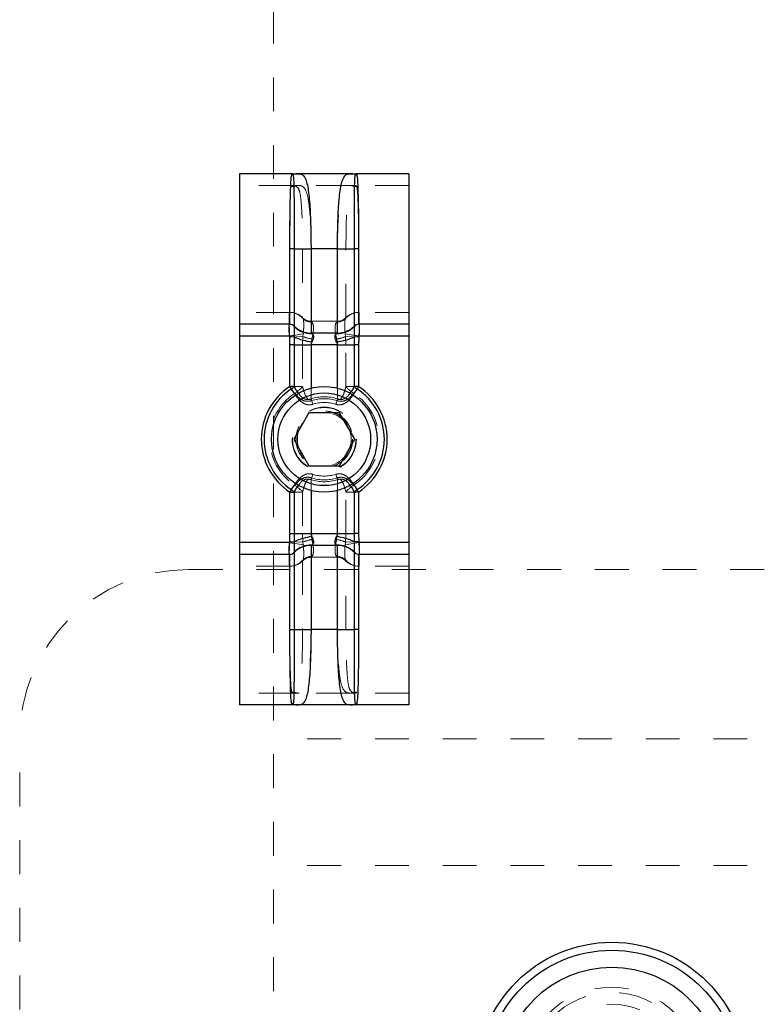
# Model space of a CAD drawing. Header units: inches. Extents: x 1907 to 2452, y -210 to -54.
# Tile 672 of 1056: x 2075.79 to 2077.98, y -79.76 to -76.85. Entities that reach past the tile are written whole.
import ezdxf

# ---------------------------------------------------------------- set-up
doc = ezdxf.new("R2010")
doc.units = ezdxf.units.IN
doc.header["$LTSCALE"] = 0.5
doc.header["$MEASUREMENT"] = 0
doc.linetypes.add('HIDDEN', pattern=[0.225, 0.15, -0.075])
for name, color, linetype in [('DSS-M-S', 53, 'Continuous'), ('DST-M-S', 53, 'Continuous'), ('SVD-M-S', 8, 'Continuous')]:
    doc.layers.add(name, color=color, linetype=linetype)

msp = doc.modelspace()

# ---------------------------------------------------------------- linework, layer by layer
at = {"layer": 'DSS-M-S', "linetype": 'HIDDEN', "lineweight": 18}
for p, q in [((2076.53853, -72.61913), (2076.53853, -80.97349)), ((2078.53853, -78.97349), (2076.53853, -78.97349)), ((2078.53853, -79.34849), (2076.53853, -79.34849)), ((2078.53853, -79.34849), (2076.53853, -79.34849))]:
    msp.add_line(p, q, dxfattribs=at)
for centre, radius in [((2076.68853, -78.08849), 0.0795), ((2077.53853, -79.97349), 0.2655)]:
    msp.add_circle(centre, radius, dxfattribs=at)
at = {"layer": 'DSS-M-S', "linetype": 'Continuous', "lineweight": 25}
msp.add_circle((2077.53853, -79.97349), 0.3985, dxfattribs=at)
at = {"layer": 'DST-M-S', "linetype": 'HIDDEN', "lineweight": 18}
for p, q in [((2076.28853, -78.47349), (2078.53853, -78.47349)), ((2075.78853, -80.97349), (2075.78853, -78.97349))]:
    msp.add_line(p, q, dxfattribs=at)
msp.add_arc((2076.28853, -78.97349), 0.5, 90, 180, dxfattribs=at)
at = {"layer": 'SVD-M-S', "linetype": 'Continuous', "lineweight": 25}
for p, q in [((2076.59478, -77.30349), (2076.43853, -77.30349)), ((2076.43853, -77.30349), (2076.43853, -77.74849)), ((2076.7647, -77.30349), (2076.61235, -77.30349)), ((2076.93853, -77.30349), (2076.78228, -77.30349)), ((2076.93853, -77.30349), (2076.93853, -77.74849)), ((2076.59943, -77.52599), (2076.58693, -77.52599)), ((2076.58693, -77.74849), (2076.58693, -77.52599)), ((2076.59943, -77.52599), (2076.59943, -77.75374)), ((2076.59943, -77.52599), (2076.64942, -77.52599)), ((2076.64942, -77.52599), (2076.64942, -77.77474)), ((2076.72763, -77.52599), (2076.64942, -77.52599)), ((2076.72763, -77.77474), (2076.72763, -77.52599)), ((2076.72763, -77.52599), (2076.77762, -77.52599)), ((2076.77762, -77.75374), (2076.77762, -77.52599)), ((2076.79012, -77.52599), (2076.77762, -77.52599)), ((2076.79012, -77.52599), (2076.79012, -77.74849)), ((2076.58693, -77.74849), (2076.43853, -77.74849)), ((2076.43853, -77.74849), (2076.43853, -77.78349)), ((2076.93853, -77.74849), (2076.79012, -77.74849)), ((2076.93853, -77.74849), (2076.93853, -77.78349)), ((2076.59951, -77.7544), (2076.59961, -77.75509)), ((2076.72763, -77.77474), (2076.64942, -77.77474)), ((2076.77744, -77.75509), (2076.77754, -77.7544)), ((2076.58609, -77.78349), (2076.43853, -77.78349)), ((2076.43853, -77.78349), (2076.43853, -78.39349)), ((2076.59961, -77.78132), (2076.58609, -77.78349)), ((2076.58641, -77.78648), (2076.58609, -77.78349)), ((2076.59951, -77.78588), (2076.58641, -77.78648)), ((2076.58693, -77.80974), (2076.58641, -77.78648)), ((2076.59943, -77.80974), (2076.58693, -77.80974)), ((2076.58693, -77.93268), (2076.58693, -77.80974)), ((2076.59951, -77.78588), (2076.59943, -77.80974)), ((2076.59943, -77.80974), (2076.64942, -77.80974)), ((2076.59943, -77.80974), (2076.59943, -77.93268)), ((2076.59961, -77.78132), (2076.59951, -77.78588)), ((2076.72763, -77.80974), (2076.64942, -77.80974)), ((2076.64942, -77.80974), (2076.64942, -77.93747)), ((2076.72763, -77.80974), (2076.77762, -77.80974)), ((2076.72763, -77.93747), (2076.72763, -77.80974)), ((2076.77754, -77.78588), (2076.77744, -77.78132)), ((2076.79096, -77.78349), (2076.77744, -77.78132)), ((2076.77762, -77.80974), (2076.77754, -77.78588)), ((2076.79064, -77.78648), (2076.77754, -77.78588)), ((2076.77762, -77.93268), (2076.77762, -77.80974)), ((2076.79012, -77.80974), (2076.77762, -77.80974)), ((2076.79012, -77.80974), (2076.79012, -77.93268)), ((2076.79096, -77.78349), (2076.79064, -77.78648)), ((2076.93853, -77.78349), (2076.79096, -77.78349)), ((2076.93853, -77.78349), (2076.93853, -78.39349)), ((2076.59147, -77.93963), (2076.58693, -77.93268)), ((2076.59943, -77.93268), (2076.58693, -77.93268)), ((2076.79012, -77.93268), (2076.77762, -77.93268)), ((2076.79012, -77.93268), (2076.78559, -77.93963)), ((2076.64342, -78.01036), (2076.59831, -78.08849)), ((2076.73363, -78.01036), (2076.64342, -78.01036)), ((2076.77874, -78.08849), (2076.73363, -78.01036)), ((2076.59831, -78.08849), (2076.64342, -78.16661)), ((2076.73363, -78.16661), (2076.77874, -78.08849)), ((2076.64342, -78.16661), (2076.73363, -78.16661)), ((2076.59147, -78.23734), (2076.58693, -78.24429)), ((2076.58693, -78.36724), (2076.58693, -78.24429)), ((2076.58693, -78.24429), (2076.59943, -78.24429)), ((2076.59943, -78.24429), (2076.59943, -78.36724)), ((2076.64942, -78.2395), (2076.64942, -78.36724)), ((2076.72763, -78.36724), (2076.72763, -78.2395)), ((2076.77762, -78.36724), (2076.77762, -78.24429)), ((2076.79012, -78.24429), (2076.77762, -78.24429)), ((2076.79012, -78.24429), (2076.78559, -78.23734)), ((2076.79012, -78.24429), (2076.79012, -78.36724)), ((2076.58609, -78.39349), (2076.58641, -78.39049)), ((2076.58641, -78.39049), (2076.58693, -78.36724)), ((2076.58641, -78.39049), (2076.59951, -78.39109)), ((2076.58693, -78.36724), (2076.59943, -78.36724)), ((2076.59943, -78.36724), (2076.59951, -78.39109)), ((2076.59943, -78.36724), (2076.64942, -78.36724)), ((2076.59951, -78.39109), (2076.59961, -78.39565)), ((2076.64942, -78.36724), (2076.72763, -78.36724)), ((2076.72763, -78.36724), (2076.77762, -78.36724)), ((2076.77744, -78.39565), (2076.77754, -78.39109)), ((2076.77754, -78.39109), (2076.77762, -78.36724)), ((2076.79064, -78.39049), (2076.77754, -78.39109)), ((2076.79012, -78.36724), (2076.77762, -78.36724)), ((2076.79012, -78.36724), (2076.79064, -78.39049)), ((2076.79064, -78.39049), (2076.79096, -78.39349)), ((2076.58609, -78.39349), (2076.43853, -78.39349)), ((2076.43853, -78.39349), (2076.43853, -78.42849)), ((2076.58609, -78.39349), (2076.59961, -78.39565)), ((2076.64942, -78.40224), (2076.64942, -78.65099)), ((2076.72763, -78.40224), (2076.64942, -78.40224)), ((2076.72763, -78.65099), (2076.72763, -78.40224)), ((2076.79096, -78.39349), (2076.77744, -78.39565)), ((2076.93853, -78.39349), (2076.79096, -78.39349)), ((2076.93853, -78.39349), (2076.93853, -78.42849)), ((2076.58693, -78.42849), (2076.43853, -78.42849)), ((2076.43853, -78.42849), (2076.43853, -78.87349)), ((2076.58693, -78.65099), (2076.58693, -78.42849)), ((2076.59943, -78.42324), (2076.59943, -78.65099)), ((2076.59961, -78.42188), (2076.59951, -78.42257)), ((2076.77754, -78.42257), (2076.77744, -78.42188)), ((2076.77762, -78.65099), (2076.77762, -78.42324)), ((2076.79012, -78.42849), (2076.79012, -78.65099)), ((2076.93853, -78.42849), (2076.79012, -78.42849)), ((2076.93853, -78.42849), (2076.93853, -78.87349)), ((2076.58693, -78.65099), (2076.59943, -78.65099)), ((2076.59943, -78.65099), (2076.64942, -78.65099)), ((2076.72763, -78.65099), (2076.64942, -78.65099)), ((2076.72763, -78.65099), (2076.77762, -78.65099)), ((2076.79012, -78.65099), (2076.77762, -78.65099)), ((2076.59478, -78.87349), (2076.43853, -78.87349)), ((2076.7647, -78.87349), (2076.61235, -78.87349)), ((2076.93853, -78.87349), (2076.78228, -78.87349))]:
    msp.add_line(p, q, dxfattribs=at)
at = {"layer": 'SVD-M-S', "linetype": 'HIDDEN', "lineweight": 18}
for p, q in [((2076.59478, -77.33849), (2076.43853, -77.33849)), ((2076.7647, -77.33849), (2076.61235, -77.33849)), ((2076.93853, -77.33849), (2076.78228, -77.33849)), ((2076.58693, -77.71349), (2076.58693, -77.52599)), ((2076.62442, -77.52599), (2076.58693, -77.52599)), ((2076.62442, -77.52599), (2076.62442, -77.72924)), ((2076.62442, -77.52599), (2076.64942, -77.52599)), ((2076.64942, -77.52599), (2076.64942, -77.73974)), ((2076.72763, -77.52599), (2076.64942, -77.52599)), ((2076.72763, -77.73974), (2076.72763, -77.52599)), ((2076.72763, -77.52599), (2076.75263, -77.52599)), ((2076.75263, -77.72924), (2076.75263, -77.52599)), ((2076.79012, -77.52599), (2076.75263, -77.52599)), ((2076.79012, -77.52599), (2076.79012, -77.71349)), ((2076.58693, -77.71349), (2076.43853, -77.71349)), ((2076.93853, -77.71349), (2076.79012, -77.71349)), ((2076.62572, -77.73124), (2076.62665, -77.7333)), ((2076.72763, -77.73974), (2076.64942, -77.73974)), ((2076.7504, -77.7333), (2076.75133, -77.73124)), ((2076.62665, -77.77699), (2076.58609, -77.78349)), ((2076.62665, -77.77699), (2076.62572, -77.78468)), ((2076.79096, -77.78349), (2076.7504, -77.77699)), ((2076.75133, -77.78468), (2076.7504, -77.77699)), ((2076.58609, -77.78349), (2076.43853, -77.78349)), ((2076.58641, -77.78648), (2076.58609, -77.78349)), ((2076.62572, -77.78468), (2076.58641, -77.78648)), ((2076.58693, -77.80974), (2076.58641, -77.78648)), ((2076.62442, -77.80974), (2076.58693, -77.80974)), ((2076.58693, -77.93268), (2076.58693, -77.80974)), ((2076.62572, -77.78468), (2076.62442, -77.80974)), ((2076.62442, -77.80974), (2076.64942, -77.80974)), ((2076.62442, -77.80974), (2076.62442, -77.93268)), ((2076.65193, -77.79224), (2076.64942, -77.80974)), ((2076.72763, -77.80974), (2076.64942, -77.80974)), ((2076.64942, -77.80974), (2076.64942, -77.96909)), ((2076.72763, -77.80974), (2076.75263, -77.80974)), ((2076.72763, -77.96909), (2076.72763, -77.80974)), ((2076.75263, -77.80974), (2076.75133, -77.78468)), ((2076.79064, -77.78648), (2076.75133, -77.78468)), ((2076.79012, -77.80974), (2076.75263, -77.80974)), ((2076.75263, -77.93268), (2076.75263, -77.80974)), ((2076.79012, -77.80974), (2076.79012, -77.93268)), ((2076.79096, -77.78349), (2076.79064, -77.78648)), ((2076.93853, -77.78349), (2076.79096, -77.78349)), ((2076.62442, -77.93268), (2076.58693, -77.93268)), ((2076.60053, -77.95354), (2076.58693, -77.93268)), ((2076.64942, -77.93747), (2076.64942, -77.96909)), ((2076.72763, -77.96909), (2076.72763, -77.93747)), ((2076.79012, -77.93268), (2076.75263, -77.93268)), ((2076.79012, -77.93268), (2076.77652, -77.95354)), ((2076.64942, -77.96909), (2076.65116, -77.97442)), ((2076.64942, -77.96909), (2076.65465, -77.98508)), ((2076.72763, -77.96909), (2076.7224, -77.98508)), ((2076.72763, -77.96909), (2076.72589, -77.97442)), ((2076.65465, -78.19189), (2076.64942, -78.20788)), ((2076.65116, -78.20255), (2076.64942, -78.20788)), ((2076.64942, -78.20788), (2076.64942, -78.36724)), ((2076.64942, -78.20788), (2076.64942, -78.2395)), ((2076.7224, -78.19189), (2076.72763, -78.20788)), ((2076.72589, -78.20255), (2076.72763, -78.20788)), ((2076.72763, -78.36724), (2076.72763, -78.20788)), ((2076.72763, -78.2395), (2076.72763, -78.20788)), ((2076.60053, -78.22343), (2076.58693, -78.24429)), ((2076.58693, -78.24429), (2076.62442, -78.24429)), ((2076.58693, -78.36724), (2076.58693, -78.24429)), ((2076.62442, -78.24429), (2076.62442, -78.36724)), ((2076.75263, -78.36724), (2076.75263, -78.24429)), ((2076.79012, -78.24429), (2076.75263, -78.24429)), ((2076.79012, -78.24429), (2076.77652, -78.22343)), ((2076.79012, -78.24429), (2076.79012, -78.36724)), ((2076.58609, -78.39349), (2076.58641, -78.39049)), ((2076.58641, -78.39049), (2076.58693, -78.36724)), ((2076.58641, -78.39049), (2076.62572, -78.39229)), ((2076.58693, -78.36724), (2076.62442, -78.36724)), ((2076.62442, -78.36724), (2076.64942, -78.36724)), ((2076.62442, -78.36724), (2076.62572, -78.39229)), ((2076.64942, -78.36724), (2076.65193, -78.38474)), ((2076.64942, -78.36724), (2076.72763, -78.36724)), ((2076.72512, -78.38474), (2076.72763, -78.36724)), ((2076.72763, -78.36724), (2076.75263, -78.36724)), ((2076.75133, -78.39229), (2076.75263, -78.36724)), ((2076.79064, -78.39049), (2076.75133, -78.39229)), ((2076.79012, -78.36724), (2076.75263, -78.36724)), ((2076.79012, -78.36724), (2076.79064, -78.39049)), ((2076.79064, -78.39049), (2076.79096, -78.39349)), ((2076.58609, -78.39349), (2076.43853, -78.39349)), ((2076.58609, -78.39349), (2076.62665, -78.39999)), ((2076.62572, -78.39229), (2076.62665, -78.39999)), ((2076.7504, -78.39999), (2076.75133, -78.39229)), ((2076.79096, -78.39349), (2076.7504, -78.39999)), ((2076.93853, -78.39349), (2076.79096, -78.39349)), ((2076.62442, -78.44774), (2076.62442, -78.65099)), ((2076.62665, -78.44368), (2076.62572, -78.44573)), ((2076.64942, -78.43724), (2076.64942, -78.65099)), ((2076.72763, -78.43724), (2076.64942, -78.43724)), ((2076.72763, -78.65099), (2076.72763, -78.43724)), ((2076.75133, -78.44573), (2076.7504, -78.44368)), ((2076.75263, -78.65099), (2076.75263, -78.44774)), ((2076.58693, -78.46349), (2076.43853, -78.46349)), ((2076.58693, -78.65099), (2076.58693, -78.46349)), ((2076.79012, -78.46349), (2076.79012, -78.65099)), ((2076.93853, -78.46349), (2076.79012, -78.46349)), ((2076.58693, -78.65099), (2076.62442, -78.65099)), ((2076.62442, -78.65099), (2076.64942, -78.65099)), ((2076.72763, -78.65099), (2076.64942, -78.65099)), ((2076.72763, -78.65099), (2076.75263, -78.65099)), ((2076.79012, -78.65099), (2076.75263, -78.65099)), ((2076.59478, -78.83849), (2076.43853, -78.83849)), ((2076.7647, -78.83849), (2076.61235, -78.83849)), ((2076.93853, -78.83849), (2076.78228, -78.83849))]:
    msp.add_line(p, q, dxfattribs=at)
at = {"layer": 'SVD-M-S', "linetype": 'Continuous', "lineweight": 25}
for centre, radius in [((2076.68853, -78.08849), 0.156), ((2076.68853, -78.08849), 0.137), ((2077.53853, -79.97349), 0.375), ((2077.53853, -79.97349), 0.325)]:
    msp.add_circle(centre, radius, dxfattribs=at)
at = {"layer": 'SVD-M-S', "linetype": 'HIDDEN', "lineweight": 18}
for centre, radius in [((2076.68853, -78.08849), 0.095), ((2076.68853, -78.08849), 0.09375), ((2076.68853, -78.08849), 0.08397), ((2076.68853, -78.08849), 0.0837), ((2076.68853, -78.08849), 0.08318), ((2077.53853, -79.97349), 0.25), ((2077.53853, -79.97349), 0.21542)]:
    msp.add_circle(centre, radius, dxfattribs=at)
at = {"layer": 'SVD-M-S', "linetype": 'Continuous', "lineweight": 25}
for centre, radius, start, end in [((2076.59287, -77.28883), 0.01763, 269.4889, 282.35224), ((2076.6124, -77.3532), 0.04972, 90.05648, 108.48193), ((2076.76465, -77.3532), 0.04972, 71.51807, 89.94352), ((2076.78418, -77.28883), 0.01763, 257.64776, 270.5111), ((2076.58606, -77.76569), 0.0172, 38.03345, 89.9074), ((2076.58641, -77.76596), 0.01747, 41.40622, 89.99363), ((2076.58693, -77.76599), 0.0175, 44.427, 90), ((2076.79099, -77.76569), 0.0172, 90.0926, 141.96655), ((2076.79064, -77.76596), 0.01747, 90.00637, 138.59378), ((2076.79012, -77.76599), 0.0175, 90, 135.573), ((2076.64942, -77.70474), 0.07, 224.427, 270), ((2076.64845, -77.70957), 0.06637, 222.49467, 273.0051), ((2076.7286, -77.70957), 0.06637, 266.9949, 317.50533), ((2076.72763, -77.70474), 0.07, 270, 315.573), ((2076.68525, -77.5869), 0.21666, 246.69012, 261.15428), ((2076.6918, -77.5869), 0.21666, 278.84572, 293.30988), ((2076.68853, -78.08849), 0.186, 123.10638, 236.89362), ((2076.68853, -78.08849), 0.1777, 123.10638, 236.89362), ((2076.57488, -77.9126), 0.03171, 301.52903, 320.71901), ((2076.80217, -77.9126), 0.03171, 219.28099, 238.47097), ((2076.68853, -78.08849), 0.1777, 303.10638, 56.89362), ((2076.68853, -78.08849), 0.186, 303.10638, 56.89362), ((2076.57488, -78.26437), 0.03171, 39.28099, 58.47097), ((2076.80217, -78.26437), 0.03171, 121.52903, 140.71901), ((2076.68525, -78.59007), 0.21666, 98.84572, 113.30988), ((2076.6918, -78.59007), 0.21666, 66.69012, 81.15428), ((2076.64942, -78.47224), 0.07, 90, 135.573), ((2076.64845, -78.4674), 0.06637, 86.9949, 137.50533), ((2076.7286, -78.4674), 0.06637, 42.49467, 93.0051), ((2076.72763, -78.47224), 0.07, 44.427, 90), ((2076.58606, -78.41128), 0.0172, 270.0926, 321.96655), ((2076.58641, -78.41101), 0.01747, 270.00637, 318.59378), ((2076.58693, -78.41099), 0.0175, 270, 315.573), ((2076.79099, -78.41128), 0.0172, 218.03345, 269.9074), ((2076.79064, -78.41101), 0.01747, 221.40622, 269.99363), ((2076.79012, -78.41099), 0.0175, 224.427, 270), ((2076.59287, -78.88814), 0.01763, 77.64776, 90.5111), ((2076.6124, -78.82377), 0.04972, 251.51807, 269.94352), ((2076.76465, -78.82377), 0.04972, 270.05648, 288.48193), ((2076.78418, -78.88814), 0.01763, 89.4889, 102.35224)]:
    msp.add_arc(centre, radius, start, end, dxfattribs=at)
at = {"layer": 'SVD-M-S', "linetype": 'HIDDEN', "lineweight": 18}
for centre, radius, start, end in [((2076.59318, -77.28811), 0.05288, 269.4889, 282.35224), ((2076.61238, -77.36334), 0.02486, 90.05648, 108.48193), ((2076.76467, -77.36334), 0.02486, 71.51807, 89.94352), ((2076.78387, -77.28811), 0.05288, 257.64776, 270.5111), ((2076.58601, -77.76509), 0.0516, 38.03345, 89.9074), ((2076.5864, -77.76591), 0.05242, 41.40622, 89.99363), ((2076.58693, -77.76599), 0.0525, 44.427, 90), ((2076.79104, -77.76509), 0.0516, 90.0926, 141.96655), ((2076.79065, -77.76591), 0.05242, 90.00637, 138.59378), ((2076.79012, -77.76599), 0.0525, 90, 135.573), ((2076.64942, -77.70474), 0.035, 224.427, 270), ((2076.65019, -77.70882), 0.03319, 222.49467, 273.0051), ((2076.72686, -77.70882), 0.03319, 266.9949, 317.50533), ((2076.72763, -77.70474), 0.035, 270, 315.573), ((2076.66859, -77.68519), 0.10833, 246.69012, 261.15428), ((2076.70846, -77.68519), 0.10833, 278.84572, 293.30988), ((2076.68853, -78.08849), 0.186, 123.10638, 236.89362), ((2076.68853, -78.08849), 0.1611, 123.10638, 236.89362), ((2076.55078, -77.87244), 0.09514, 301.52903, 320.71901), ((2076.82627, -77.87244), 0.09514, 219.28099, 238.47097), ((2076.68853, -78.08849), 0.1611, 303.10638, 56.89362), ((2076.68853, -78.08849), 0.186, 303.10638, 56.89362), ((2076.68853, -78.08849), 0.12563, 71.86397, 108.13603), ((2076.68853, -78.08849), 0.12563, 71.86397, 108.13603), ((2076.68853, -78.08849), 0.12003, 71.86397, 108.13603), ((2076.68853, -78.08849), 0.10881, 71.86397, 108.13603), ((2076.68853, -78.08849), 0.12563, 251.86397, 288.13603), ((2076.68853, -78.08849), 0.12563, 251.86397, 288.13603), ((2076.68853, -78.08849), 0.12003, 251.86397, 288.13603), ((2076.68853, -78.08849), 0.10881, 251.86397, 288.13603), ((2076.55078, -78.30453), 0.09514, 39.28099, 58.47097), ((2076.82627, -78.30453), 0.09514, 121.52903, 140.71901), ((2076.66859, -78.49178), 0.10833, 98.84572, 113.30988), ((2076.70846, -78.49178), 0.10833, 66.69012, 81.15428), ((2076.58601, -78.41188), 0.0516, 270.0926, 321.96655), ((2076.5864, -78.41106), 0.05242, 270.00637, 318.59378), ((2076.58693, -78.41099), 0.0525, 270, 315.573), ((2076.64942, -78.47224), 0.035, 90, 135.573), ((2076.65019, -78.46815), 0.03319, 86.9949, 137.50533), ((2076.72686, -78.46815), 0.03319, 42.49467, 93.0051), ((2076.72763, -78.47224), 0.035, 44.427, 90), ((2076.79104, -78.41188), 0.0516, 218.03345, 269.9074), ((2076.79065, -78.41106), 0.05242, 221.40622, 269.99363), ((2076.79012, -78.41099), 0.0525, 224.427, 270), ((2076.59318, -78.88886), 0.05288, 77.64776, 90.5111), ((2076.61238, -78.81363), 0.02486, 251.51807, 269.94352), ((2076.76467, -78.81363), 0.02486, 270.05648, 288.48193), ((2076.78387, -78.88886), 0.05288, 89.4889, 102.35224)]:
    msp.add_arc(centre, radius, start, end, dxfattribs=at)
at = {"layer": 'SVD-M-S', "linetype": 'Continuous', "lineweight": 25}
for points, knots in [([(2076.58693, -77.52599), (2076.58699, -77.50217), (2076.5871, -77.45335), (2076.58799, -77.38719), (2076.58952, -77.33581), (2076.59089, -77.31312), (2076.59243, -77.30748), (2076.59271, -77.30646)], [0, 0, 0, 0, 0.2282514, 0.4678034, 0.7073901, 0.9470328, 1, 1, 1, 1]), ([(2076.59271, -77.30646), (2076.59339, -77.30499), (2076.59408, -77.30349), (2076.59476, -77.30349), (2076.59478, -77.30349)], [0, 0, 0, 0, 0.9809219, 1, 1, 1, 1]), ([(2076.59478, -77.30349), (2076.59479, -77.30349), (2076.5949, -77.30349), (2076.59553, -77.30363), (2076.59614, -77.30495), (2076.59664, -77.30605)], [0, 0, 0, 0, 0.0190885, 0.1792331, 1, 1, 1, 1]), ([(2076.59478, -77.30349), (2076.59487, -77.30349), (2076.60077, -77.30349), (2076.60661, -77.30349), (2076.61235, -77.30349)], [0, 0, 0, 0, 0.0155124, 1, 1, 1, 1]), ([(2076.59664, -77.30605), (2076.59732, -77.31157), (2076.59872, -77.32288), (2076.59916, -77.36819), (2076.59941, -77.43026), (2076.59943, -77.48655), (2076.59943, -77.51869), (2076.59943, -77.52599)], [0, 0, 0, 0, 0.2240657, 0.4593059, 0.6952264, 0.9308577, 1, 1, 1, 1]), ([(2076.61235, -77.30349), (2076.61416, -77.30356), (2076.61864, -77.30376), (2076.62811, -77.30759), (2076.63727, -77.32488), (2076.64426, -77.36969), (2076.64811, -77.43204), (2076.64933, -77.48757), (2076.6494, -77.51914), (2076.64942, -77.52599)], [0, 0, 0, 0, 0.0411957, 0.1025353, 0.3099027, 0.5198795, 0.7305922, 0.9415813, 1, 1, 1, 1]), ([(2076.72763, -77.52599), (2076.72765, -77.51914), (2076.72772, -77.48757), (2076.72894, -77.43204), (2076.73279, -77.36969), (2076.73978, -77.32488), (2076.74894, -77.30759), (2076.75841, -77.30376), (2076.76289, -77.30356), (2076.7647, -77.30349)], [0, 0, 0, 0, 0.0584187, 0.2694078, 0.4801205, 0.6900973, 0.8974647, 0.9588043, 1, 1, 1, 1]), ([(2076.7647, -77.30349), (2076.77044, -77.30349), (2076.77628, -77.30349), (2076.78218, -77.30349), (2076.78228, -77.30349)], [0, 0, 0, 0, 0.9844876, 1, 1, 1, 1]), ([(2076.77762, -77.52599), (2076.77763, -77.50225), (2076.77763, -77.45359), (2076.77774, -77.38759), (2076.77824, -77.33631), (2076.77893, -77.31277), (2076.78014, -77.30729), (2076.78041, -77.30605)], [0, 0, 0, 0, 0.2240482, 0.459413, 0.6949393, 0.930748, 1, 1, 1, 1]), ([(2076.78041, -77.30605), (2076.78091, -77.30495), (2076.78152, -77.30363), (2076.78215, -77.30349), (2076.78226, -77.30349), (2076.78228, -77.30349)], [0, 0, 0, 0, 0.8207669, 0.9809116, 1, 1, 1, 1]), ([(2076.78228, -77.30349), (2076.78229, -77.30349), (2076.78297, -77.30349), (2076.78366, -77.30499), (2076.78434, -77.30646)], [0, 0, 0, 0, 0.01907797, 1, 1, 1, 1]), ([(2076.78434, -77.30646), (2076.78456, -77.30724), (2076.78608, -77.31252), (2076.78745, -77.33383), (2076.789, -77.38433), (2076.78993, -77.45095), (2076.79006, -77.50097), (2076.79012, -77.52599)], [0, 0, 0, 0, 0.0415228, 0.2812044, 0.520829, 0.7604173, 1, 1, 1, 1]), ([(2076.58609, -77.78349), (2076.58587, -77.78031), (2076.58537, -77.77325), (2076.58508, -77.76481), (2076.585, -77.75723), (2076.58515, -77.75147), (2076.58558, -77.74874), (2076.58598, -77.74854), (2076.58609, -77.74849)], [0, 0, 0, 0, 0.1734687, 0.3864411, 0.5001496, 0.7111567, 0.9214656, 1, 1, 1, 1]), ([(2076.79096, -77.74849), (2076.79118, -77.74874), (2076.79168, -77.7493), (2076.79197, -77.75344), (2076.79205, -77.75974), (2076.7919, -77.76786), (2076.79147, -77.77679), (2076.79107, -77.78205), (2076.79096, -77.78349)], [0, 0, 0, 0, 0.1734687, 0.3864411, 0.5001496, 0.7111567, 0.9214656, 1, 1, 1, 1]), ([(2076.59961, -77.75509), (2076.59953, -77.75603), (2076.59937, -77.75792), (2076.59931, -77.76494), (2076.59943, -77.77314), (2076.59956, -77.77895), (2076.59961, -77.78132)], [0, 0, 0, 0, 0.273311, 0.5469038, 0.8158716, 1, 1, 1, 1]), ([(2076.65193, -77.77585), (2076.65267, -77.77628), (2076.6538, -77.77694), (2076.65558, -77.77911), (2076.65644, -77.7817), (2076.65669, -77.78649), (2076.65612, -77.79027), (2076.65445, -77.79581), (2076.65307, -77.79863), (2076.65193, -77.80099)], [0, 0, 0, 0, 0.1306554, 0.2007431, 0.4316108, 0.4962309, 0.7490089, 0.7903286, 1, 1, 1, 1]), ([(2076.72512, -77.80099), (2076.72438, -77.79953), (2076.72325, -77.79729), (2076.72147, -77.79247), (2076.72061, -77.78849), (2076.72036, -77.7833), (2076.72093, -77.78045), (2076.7226, -77.77749), (2076.72398, -77.77659), (2076.72512, -77.77585)], [0, 0, 0, 0, 0.1306554, 0.2007431, 0.4316108, 0.4962309, 0.7490089, 0.7903286, 1, 1, 1, 1]), ([(2076.72512, -77.77585), (2076.72597, -77.77547), (2076.72733, -77.77485), (2076.72755, -77.77477), (2076.72763, -77.77474)], [0, 0, 0, 0, 0.6200802, 1, 1, 1, 1]), ([(2076.77744, -77.78132), (2076.77752, -77.77782), (2076.77768, -77.77081), (2076.77774, -77.76232), (2076.77762, -77.75703), (2076.77749, -77.75565), (2076.77744, -77.75509)], [0, 0, 0, 0, 0.273311, 0.5469038, 0.8158716, 1, 1, 1, 1]), ([(2076.65193, -77.80099), (2076.65108, -77.80269), (2076.64972, -77.80545), (2076.6495, -77.80856), (2076.64942, -77.80974)], [0, 0, 0, 0, 0.62008024, 1, 1, 1, 1]), ([(2076.72763, -77.80974), (2076.72763, -77.80965), (2076.72762, -77.80764), (2076.72693, -77.80454), (2076.7256, -77.80193), (2076.72512, -77.80099)], [0, 0, 0, 0, 0.02818075, 0.65020671, 1, 1, 1, 1]), ([(2076.79064, -77.78648), (2076.79063, -77.78687), (2076.7905, -77.78971), (2076.79021, -77.79746), (2076.79016, -77.80483), (2076.79012, -77.80974)], [0, 0, 0, 0, 0.0507048, 0.367121, 1, 1, 1, 1]), ([(2076.60639, -77.95788), (2076.60367, -77.95535), (2076.59774, -77.94982), (2076.59367, -77.94322), (2076.59147, -77.93963)], [0, 0, 0, 0, 0.4574142, 1, 1, 1, 1]), ([(2076.59943, -77.93268), (2076.60126, -77.93641), (2076.60477, -77.94353), (2076.61009, -77.94971), (2076.61262, -77.95266)], [0, 0, 0, 0, 0.52335128, 1, 1, 1, 1]), ([(2076.76272, -77.95481), (2076.76587, -77.95117), (2076.77183, -77.94431), (2076.77577, -77.9364), (2076.77762, -77.93268)], [0, 0, 0, 0, 0.5299405, 1, 1, 1, 1]), ([(2076.78559, -77.93963), (2076.78337, -77.94321), (2076.77908, -77.95014), (2076.77283, -77.95594), (2076.76981, -77.95874)], [0, 0, 0, 0, 0.5165433, 1, 1, 1, 1]), ([(2076.59147, -78.23734), (2076.59368, -78.23376), (2076.59801, -78.22677), (2076.60432, -78.22093), (2076.6074, -78.21807)], [0, 0, 0, 0, 0.512006, 1, 1, 1, 1]), ([(2076.61415, -78.22239), (2076.61106, -78.22596), (2076.60517, -78.23275), (2076.60128, -78.24057), (2076.59943, -78.24429)], [0, 0, 0, 0, 0.5246749, 1, 1, 1, 1]), ([(2076.77762, -78.24429), (2076.77578, -78.24057), (2076.77203, -78.23301), (2076.76635, -78.22644), (2076.76347, -78.22311)], [0, 0, 0, 0, 0.4922248, 1, 1, 1, 1]), ([(2076.76994, -78.21836), (2076.77292, -78.22112), (2076.77912, -78.22688), (2076.78337, -78.23376), (2076.78559, -78.23734)], [0, 0, 0, 0, 0.47961526, 1, 1, 1, 1]), ([(2076.64942, -78.36724), (2076.64964, -78.36915), (2076.64999, -78.37225), (2076.65139, -78.37495), (2076.65193, -78.37599)], [0, 0, 0, 0, 0.616941, 1, 1, 1, 1]), ([(2076.65193, -78.37599), (2076.65267, -78.37744), (2076.6538, -78.37968), (2076.65558, -78.3845), (2076.65644, -78.38848), (2076.65669, -78.39367), (2076.65612, -78.39652), (2076.65445, -78.39948), (2076.65307, -78.40038), (2076.65193, -78.40112)], [0, 0, 0, 0, 0.1306554, 0.2007431, 0.4316108, 0.4962309, 0.7490089, 0.7903286, 1, 1, 1, 1]), ([(2076.72512, -78.40112), (2076.72438, -78.40069), (2076.72325, -78.40003), (2076.72147, -78.39786), (2076.72061, -78.39527), (2076.72036, -78.39048), (2076.72093, -78.3867), (2076.7226, -78.38116), (2076.72398, -78.37834), (2076.72512, -78.37599)], [0, 0, 0, 0, 0.1306554, 0.2007431, 0.4316108, 0.4962309, 0.7490089, 0.7903286, 1, 1, 1, 1]), ([(2076.72512, -78.37599), (2076.72597, -78.37428), (2076.72733, -78.37152), (2076.72755, -78.36841), (2076.72763, -78.36724)], [0, 0, 0, 0, 0.6200802, 1, 1, 1, 1]), ([(2076.58609, -78.42849), (2076.58587, -78.42823), (2076.58537, -78.42767), (2076.58508, -78.42353), (2076.585, -78.41723), (2076.58515, -78.40911), (2076.58558, -78.40018), (2076.58598, -78.39492), (2076.58609, -78.39349)], [0, 0, 0, 0, 0.1734687, 0.3864411, 0.5001496, 0.7111567, 0.9214656, 1, 1, 1, 1]), ([(2076.59961, -78.39565), (2076.59953, -78.39915), (2076.59937, -78.40616), (2076.59931, -78.41465), (2076.59943, -78.41994), (2076.59956, -78.42132), (2076.59961, -78.42188)], [0, 0, 0, 0, 0.273311, 0.5469038, 0.8158716, 1, 1, 1, 1]), ([(2076.65193, -78.40112), (2076.65108, -78.4015), (2076.64972, -78.40212), (2076.6495, -78.4022), (2076.64942, -78.40224)], [0, 0, 0, 0, 0.6200802, 1, 1, 1, 1]), ([(2076.77744, -78.42188), (2076.77752, -78.42094), (2076.77768, -78.41905), (2076.77774, -78.41203), (2076.77762, -78.40383), (2076.77749, -78.39802), (2076.77744, -78.39565)], [0, 0, 0, 0, 0.273311, 0.5469038, 0.8158716, 1, 1, 1, 1]), ([(2076.79096, -78.39349), (2076.79118, -78.39666), (2076.79168, -78.40372), (2076.79197, -78.41216), (2076.79205, -78.41974), (2076.7919, -78.4255), (2076.79147, -78.42823), (2076.79107, -78.42843), (2076.79096, -78.42849)], [0, 0, 0, 0, 0.1734687, 0.3864411, 0.5001496, 0.7111567, 0.9214656, 1, 1, 1, 1]), ([(2076.59271, -78.87051), (2076.592, -78.86674), (2076.5902, -78.85728), (2076.58879, -78.82062), (2076.58753, -78.76168), (2076.587, -78.70141), (2076.58695, -78.66374), (2076.58693, -78.65099)], [0, 0, 0, 0, 0.1588857, 0.3983964, 0.6379085, 0.8773951, 1, 1, 1, 1]), ([(2076.59943, -78.65099), (2076.59942, -78.67472), (2076.59942, -78.72338), (2076.59931, -78.78938), (2076.59881, -78.84066), (2076.59812, -78.8642), (2076.59691, -78.86968), (2076.59664, -78.87092)], [0, 0, 0, 0, 0.2240482, 0.459413, 0.6949393, 0.930748, 1, 1, 1, 1]), ([(2076.64942, -78.65099), (2076.6494, -78.65783), (2076.64933, -78.6894), (2076.64811, -78.74494), (2076.64426, -78.80728), (2076.63727, -78.85209), (2076.62811, -78.86938), (2076.61864, -78.87321), (2076.61416, -78.87341), (2076.61235, -78.87349)], [0, 0, 0, 0, 0.05841873, 0.26940778, 0.48012045, 0.69009725, 0.89746466, 0.9588043, 1, 1, 1, 1]), ([(2076.7647, -78.87349), (2076.76289, -78.87341), (2076.75841, -78.87321), (2076.74894, -78.86938), (2076.73978, -78.85209), (2076.73279, -78.80728), (2076.72894, -78.74494), (2076.72772, -78.6894), (2076.72765, -78.65783), (2076.72763, -78.65099)], [0, 0, 0, 0, 0.0411957, 0.1025353, 0.3099027, 0.5198795, 0.7305922, 0.9415813, 1, 1, 1, 1]), ([(2076.78041, -78.87092), (2076.77973, -78.8654), (2076.77833, -78.85409), (2076.77789, -78.80878), (2076.77764, -78.74671), (2076.77762, -78.69042), (2076.77762, -78.65828), (2076.77762, -78.65099)], [0, 0, 0, 0, 0.2240657, 0.4593059, 0.6952264, 0.9308577, 1, 1, 1, 1]), ([(2076.79012, -78.65099), (2076.79012, -78.65554), (2076.7901, -78.68499), (2076.78979, -78.73917), (2076.78873, -78.80286), (2076.78731, -78.85119), (2076.78533, -78.86408), (2076.78434, -78.87051)], [0, 0, 0, 0, 0.0438344, 0.2834566, 0.5231224, 0.7620036, 1, 1, 1, 1]), ([(2076.59478, -78.87349), (2076.59476, -78.87349), (2076.59473, -78.87348), (2076.59464, -78.87348), (2076.59429, -78.87338), (2076.59364, -78.8728), (2076.59304, -78.87132), (2076.59271, -78.87051)], [0, 0, 0, 0, 0.01906144, 0.04236465, 0.13975274, 0.52949114, 1, 1, 1, 1]), ([(2076.59664, -78.87092), (2076.59614, -78.87202), (2076.59553, -78.87334), (2076.5949, -78.87348), (2076.59479, -78.87349), (2076.59478, -78.87349)], [0, 0, 0, 0, 0.8207669, 0.9809116, 1, 1, 1, 1]), ([(2076.61235, -78.87349), (2076.60661, -78.87349), (2076.60077, -78.87349), (2076.59487, -78.87349), (2076.59478, -78.87349)], [0, 0, 0, 0, 0.9844876, 1, 1, 1, 1]), ([(2076.78228, -78.87349), (2076.78218, -78.87349), (2076.77628, -78.87349), (2076.77044, -78.87349), (2076.7647, -78.87349)], [0, 0, 0, 0, 0.0155124, 1, 1, 1, 1]), ([(2076.78228, -78.87349), (2076.78226, -78.87349), (2076.78215, -78.87348), (2076.78152, -78.87334), (2076.78091, -78.87202), (2076.78041, -78.87092)], [0, 0, 0, 0, 0.0190885, 0.1792331, 1, 1, 1, 1]), ([(2076.78434, -78.87051), (2076.78366, -78.87198), (2076.78297, -78.87348), (2076.78229, -78.87349), (2076.78228, -78.87349)], [0, 0, 0, 0, 0.9809219, 1, 1, 1, 1])]:
    msp.add_open_spline(points, degree=3, knots=knots, dxfattribs=at)
at = {"layer": 'SVD-M-S', "linetype": 'HIDDEN', "lineweight": 18}
for points, knots in [([(2076.58693, -77.52599), (2076.58699, -77.50591), (2076.5871, -77.46477), (2076.58799, -77.40902), (2076.58952, -77.36572), (2076.59089, -77.3466), (2076.59243, -77.34185), (2076.59271, -77.34099)], [0, 0, 0, 0, 0.2282292, 0.4677641, 0.7073458, 0.947012, 1, 1, 1, 1]), ([(2076.59271, -77.34099), (2076.59339, -77.33976), (2076.59408, -77.33849), (2076.59476, -77.33849), (2076.59478, -77.33849)], [0, 0, 0, 0, 0.978065, 1, 1, 1, 1]), ([(2076.59478, -77.33849), (2076.59487, -77.33849), (2076.60077, -77.33849), (2076.60661, -77.33849), (2076.61235, -77.33849)], [0, 0, 0, 0, 0.0155124, 1, 1, 1, 1]), ([(2076.59478, -77.33849), (2076.59484, -77.33849), (2076.59599, -77.33849), (2076.59926, -77.33863), (2076.60241, -77.33931), (2076.6045, -77.33977)], [0, 0, 0, 0, 0.0204536, 0.3537566, 1, 1, 1, 1]), ([(2076.6045, -77.33977), (2076.60798, -77.3425), (2076.61515, -77.34814), (2076.61952, -77.37642), (2076.6228, -77.42063), (2076.6242, -77.47402), (2076.62436, -77.51046), (2076.62442, -77.52599)], [0, 0, 0, 0, 0.1864701, 0.3837843, 0.6082498, 0.8331706, 1, 1, 1, 1]), ([(2076.61235, -77.33849), (2076.61415, -77.33855), (2076.61861, -77.33872), (2076.62807, -77.34191), (2076.63725, -77.35645), (2076.64425, -77.39424), (2076.64811, -77.4468), (2076.64933, -77.49361), (2076.6494, -77.52022), (2076.64942, -77.52599)], [0, 0, 0, 0, 0.0420977, 0.10414, 0.3120178, 0.5215991, 0.7316187, 0.9418081, 1, 1, 1, 1]), ([(2076.72763, -77.52599), (2076.72765, -77.52022), (2076.72772, -77.49361), (2076.72894, -77.4468), (2076.7328, -77.39424), (2076.7398, -77.35645), (2076.74898, -77.34191), (2076.75844, -77.33872), (2076.7629, -77.33855), (2076.7647, -77.33849)], [0, 0, 0, 0, 0.0581919, 0.26838131, 0.4784009, 0.68798218, 0.89585997, 0.95790233, 1, 1, 1, 1]), ([(2076.75263, -77.52599), (2076.75274, -77.50506), (2076.75298, -77.4632), (2076.75488, -77.40741), (2076.75888, -77.36516), (2076.76355, -77.34465), (2076.77042, -77.34092), (2076.77255, -77.33977)], [0, 0, 0, 0, 0.2244808, 0.4489558, 0.6736847, 0.8987711, 1, 1, 1, 1]), ([(2076.7647, -77.33849), (2076.77044, -77.33849), (2076.77628, -77.33849), (2076.78218, -77.33849), (2076.78228, -77.33849)], [0, 0, 0, 0, 0.9844876, 1, 1, 1, 1]), ([(2076.77255, -77.33977), (2076.77572, -77.33914), (2076.77895, -77.33849), (2076.78221, -77.33849), (2076.78228, -77.33849)], [0, 0, 0, 0, 0.9795432, 1, 1, 1, 1]), ([(2076.78228, -77.33849), (2076.78229, -77.33849), (2076.78297, -77.33849), (2076.78366, -77.33976), (2076.78434, -77.34099)], [0, 0, 0, 0, 0.0219349, 1, 1, 1, 1]), ([(2076.78434, -77.34099), (2076.78456, -77.34165), (2076.78608, -77.3461), (2076.78745, -77.36406), (2076.789, -77.40662), (2076.78993, -77.46275), (2076.79006, -77.50491), (2076.79012, -77.52599)], [0, 0, 0, 0, 0.0415403, 0.2812483, 0.5208688, 0.7604405, 1, 1, 1, 1]), ([(2076.58609, -77.78349), (2076.58587, -77.77714), (2076.58537, -77.763), (2076.58508, -77.74613), (2076.585, -77.73098), (2076.58515, -77.71945), (2076.58558, -77.71399), (2076.58598, -77.71359), (2076.58609, -77.71349)], [0, 0, 0, 0, 0.1733216, 0.3863602, 0.5001488, 0.71129, 0.9215648, 1, 1, 1, 1]), ([(2076.79096, -77.71349), (2076.79118, -77.71399), (2076.79168, -77.71511), (2076.79197, -77.7234), (2076.79205, -77.73599), (2076.7919, -77.75223), (2076.79147, -77.77008), (2076.79107, -77.78062), (2076.79096, -77.78349)], [0, 0, 0, 0, 0.1733216, 0.3863602, 0.5001488, 0.71129, 0.9215648, 1, 1, 1, 1]), ([(2076.62665, -77.7333), (2076.62714, -77.73621), (2076.6281, -77.74202), (2076.62803, -77.75804), (2076.62709, -77.77095), (2076.62665, -77.77699)], [0, 0, 0, 0, 0.347853, 0.694909, 1, 1, 1, 1]), ([(2076.65193, -77.74196), (2076.65302, -77.74342), (2076.65579, -77.74716), (2076.65702, -77.75918), (2076.65586, -77.77571), (2076.65306, -77.78747), (2076.65193, -77.79224)], [0, 0, 0, 0, 0.1948536, 0.4956951, 0.7957738, 1, 1, 1, 1]), ([(2076.72512, -77.79224), (2076.72403, -77.78769), (2076.72126, -77.77613), (2076.72003, -77.75968), (2076.72119, -77.74734), (2076.72399, -77.74351), (2076.72512, -77.74196)], [0, 0, 0, 0, 0.1948536, 0.4956951, 0.7957738, 1, 1, 1, 1]), ([(2076.7504, -77.77699), (2076.74991, -77.77011), (2076.74895, -77.75638), (2076.74902, -77.74107), (2076.74996, -77.73577), (2076.7504, -77.7333)], [0, 0, 0, 0, 0.347853, 0.69490897, 1, 1, 1, 1]), ([(2076.72763, -77.80974), (2076.72763, -77.80956), (2076.72762, -77.80362), (2076.72635, -77.79784), (2076.72512, -77.79224)], [0, 0, 0, 0, 0.02924218, 1, 1, 1, 1]), ([(2076.79064, -77.78648), (2076.79063, -77.78687), (2076.7905, -77.78971), (2076.79021, -77.79746), (2076.79016, -77.80483), (2076.79012, -77.80974)], [0, 0, 0, 0, 0.0507048, 0.367121, 1, 1, 1, 1]), ([(2076.65465, -77.98508), (2076.65133, -77.98588), (2076.64467, -77.98749), (2076.63339, -77.9855), (2076.61968, -77.97786), (2076.60878, -77.96606), (2076.60263, -77.95672), (2076.60053, -77.95354)], [0, 0, 0, 0, 0.1411995, 0.2827018, 0.4732331, 0.8206904, 1, 1, 1, 1]), ([(2076.61262, -77.95266), (2076.61499, -77.95607), (2076.61971, -77.96288), (2076.62919, -77.96922), (2076.63654, -77.97101), (2076.64281, -77.97116), (2076.64636, -77.97005), (2076.64942, -77.96909)], [0, 0, 0, 0, 0.2919637, 0.5843338, 0.759104, 0.7925087, 1, 1, 1, 1]), ([(2076.62442, -77.93268), (2076.62539, -77.93633), (2076.62807, -77.94648), (2076.63255, -77.95915), (2076.63838, -77.96818), (2076.64217, -77.97067), (2076.64383, -77.97108), (2076.64541, -77.97107), (2076.64721, -77.97069), (2076.6486, -77.96968), (2076.64942, -77.96909)], [0, 0, 0, 0, 0.2261691, 0.6286822, 0.8028543, 0.8489559, 0.8955319, 0.9008994, 0.9420242, 1, 1, 1, 1]), ([(2076.77652, -77.95354), (2076.77442, -77.95672), (2076.76827, -77.96606), (2076.75737, -77.97786), (2076.74366, -77.9855), (2076.73238, -77.98749), (2076.72572, -77.98588), (2076.7224, -77.98508)], [0, 0, 0, 0, 0.1793096, 0.5267669, 0.7172982, 0.8588005, 1, 1, 1, 1]), ([(2076.72763, -77.96909), (2076.72836, -77.96963), (2076.72975, -77.97064), (2076.73224, -77.97125), (2076.73472, -77.97077), (2076.73863, -77.96826), (2076.74449, -77.95915), (2076.74898, -77.94648), (2076.75166, -77.93633), (2076.75263, -77.93268)], [0, 0, 0, 0, 0.0523255, 0.0990986, 0.1455007, 0.1970763, 0.3712634, 0.7738114, 1, 1, 1, 1]), ([(2076.72763, -77.96909), (2076.73069, -77.97003), (2076.73647, -77.9718), (2076.7428, -77.97054), (2076.74969, -77.96793), (2076.75663, -77.96349), (2076.76086, -77.95745), (2076.76272, -77.95481)], [0, 0, 0, 0, 0.2218754, 0.419006, 0.4442599, 0.7568981, 1, 1, 1, 1]), ([(2076.65116, -77.97442), (2076.64749, -77.97531), (2076.64014, -77.97709), (2076.62777, -77.97484), (2076.61566, -77.96855), (2076.60951, -77.96147), (2076.60639, -77.95788)], [0, 0, 0, 0, 0.2108942, 0.4222407, 0.7068164, 1, 1, 1, 1]), ([(2076.76981, -77.95874), (2076.76694, -77.96202), (2076.76104, -77.96878), (2076.74928, -77.97484), (2076.73691, -77.9771), (2076.72956, -77.97531), (2076.72589, -77.97442)], [0, 0, 0, 0, 0.27514533, 0.56698354, 0.78372367, 1, 1, 1, 1]), ([(2076.60053, -78.22343), (2076.60263, -78.22025), (2076.60878, -78.21091), (2076.61968, -78.19911), (2076.63339, -78.19147), (2076.64467, -78.18948), (2076.65133, -78.19109), (2076.65465, -78.19189)], [0, 0, 0, 0, 0.17930962, 0.52676686, 0.71729818, 0.85880048, 1, 1, 1, 1]), ([(2076.6074, -78.21807), (2076.61022, -78.21485), (2076.61608, -78.20815), (2076.62778, -78.20213), (2076.64014, -78.19988), (2076.64749, -78.20166), (2076.65116, -78.20255)], [0, 0, 0, 0, 0.2717137, 0.5649335, 0.7826998, 1, 1, 1, 1]), ([(2076.64942, -78.20788), (2076.64636, -78.20694), (2076.64058, -78.20518), (2076.63425, -78.20643), (2076.62736, -78.20904), (2076.62034, -78.21355), (2076.61606, -78.21967), (2076.61415, -78.22239)], [0, 0, 0, 0, 0.2202198, 0.4158796, 0.440945, 0.7512504, 1, 1, 1, 1]), ([(2076.64942, -78.20788), (2076.64869, -78.20734), (2076.6473, -78.20633), (2076.64481, -78.20572), (2076.64233, -78.2062), (2076.63842, -78.20871), (2076.63256, -78.21782), (2076.62807, -78.23049), (2076.62539, -78.24064), (2076.62442, -78.24429)], [0, 0, 0, 0, 0.0523255, 0.0990986, 0.1455007, 0.1970763, 0.3712634, 0.7738114, 1, 1, 1, 1]), ([(2076.7224, -78.19189), (2076.72572, -78.19109), (2076.73238, -78.18948), (2076.74366, -78.19147), (2076.75737, -78.19911), (2076.76827, -78.21091), (2076.77442, -78.22025), (2076.77652, -78.22343)], [0, 0, 0, 0, 0.1411995, 0.2827018, 0.4732331, 0.8206904, 1, 1, 1, 1]), ([(2076.72589, -78.20255), (2076.72956, -78.20166), (2076.73691, -78.19988), (2076.74928, -78.20213), (2076.76109, -78.20823), (2076.76703, -78.21504), (2076.76994, -78.21836)], [0, 0, 0, 0, 0.2154308, 0.4313235, 0.7220207, 1, 1, 1, 1]), ([(2076.76347, -78.22311), (2076.76139, -78.22013), (2076.75693, -78.21376), (2076.74785, -78.20776), (2076.74051, -78.20596), (2076.73424, -78.20581), (2076.73069, -78.20692), (2076.72763, -78.20788)], [0, 0, 0, 0, 0.2654887, 0.5687911, 0.7500963, 0.7847501, 1, 1, 1, 1]), ([(2076.75263, -78.24429), (2076.75166, -78.24064), (2076.74898, -78.23049), (2076.7445, -78.21782), (2076.73867, -78.20879), (2076.73488, -78.2063), (2076.73322, -78.20589), (2076.73164, -78.2059), (2076.72984, -78.20628), (2076.72845, -78.20729), (2076.72763, -78.20788)], [0, 0, 0, 0, 0.2261691, 0.6286822, 0.8028543, 0.8489559, 0.8955319, 0.9008994, 0.9420242, 1, 1, 1, 1]), ([(2076.65193, -78.38474), (2076.65302, -78.38928), (2076.65579, -78.40084), (2076.65702, -78.41729), (2076.65586, -78.42963), (2076.65306, -78.43346), (2076.65193, -78.43501)], [0, 0, 0, 0, 0.19485358, 0.49569507, 0.79577377, 1, 1, 1, 1]), ([(2076.72512, -78.43501), (2076.72403, -78.43355), (2076.72126, -78.42981), (2076.72003, -78.41779), (2076.72119, -78.40126), (2076.72399, -78.3895), (2076.72512, -78.38474)], [0, 0, 0, 0, 0.19485358, 0.49569507, 0.79577377, 1, 1, 1, 1]), ([(2076.58609, -78.46349), (2076.58587, -78.46298), (2076.58537, -78.46186), (2076.58508, -78.45357), (2076.585, -78.44098), (2076.58515, -78.42474), (2076.58558, -78.40689), (2076.58598, -78.39635), (2076.58609, -78.39349)], [0, 0, 0, 0, 0.1733216, 0.3863602, 0.5001488, 0.71129, 0.9215648, 1, 1, 1, 1]), ([(2076.62665, -78.39999), (2076.62714, -78.40686), (2076.6281, -78.42059), (2076.62803, -78.4359), (2076.62709, -78.4412), (2076.62665, -78.44368)], [0, 0, 0, 0, 0.347853, 0.69490897, 1, 1, 1, 1]), ([(2076.7504, -78.44368), (2076.74991, -78.44076), (2076.74895, -78.43495), (2076.74902, -78.41893), (2076.74996, -78.40602), (2076.7504, -78.39999)], [0, 0, 0, 0, 0.347853, 0.694909, 1, 1, 1, 1]), ([(2076.79096, -78.39349), (2076.79118, -78.39983), (2076.79168, -78.41397), (2076.79197, -78.43084), (2076.79205, -78.44599), (2076.7919, -78.45752), (2076.79147, -78.46298), (2076.79107, -78.46338), (2076.79096, -78.46349)], [0, 0, 0, 0, 0.17332156, 0.38636023, 0.50014877, 0.71129004, 0.92156484, 1, 1, 1, 1]), ([(2076.59271, -78.83598), (2076.592, -78.8328), (2076.5902, -78.82483), (2076.58879, -78.79394), (2076.58753, -78.74426), (2076.587, -78.69348), (2076.58695, -78.66173), (2076.58693, -78.65099)], [0, 0, 0, 0, 0.1589227, 0.39844, 0.6379411, 0.8774072, 1, 1, 1, 1]), ([(2076.62442, -78.65099), (2076.62431, -78.67191), (2076.62407, -78.71377), (2076.62217, -78.76956), (2076.61817, -78.81181), (2076.6135, -78.83232), (2076.60663, -78.83605), (2076.6045, -78.8372)], [0, 0, 0, 0, 0.22448083, 0.44895582, 0.67368475, 0.89877106, 1, 1, 1, 1]), ([(2076.64942, -78.65099), (2076.6494, -78.65675), (2076.64933, -78.68336), (2076.64811, -78.73017), (2076.64425, -78.78273), (2076.63725, -78.82052), (2076.62807, -78.83506), (2076.61861, -78.83826), (2076.61415, -78.83842), (2076.61235, -78.83849)], [0, 0, 0, 0, 0.0581919, 0.2683813, 0.4784009, 0.6879822, 0.89586, 0.9579023, 1, 1, 1, 1]), ([(2076.7647, -78.83849), (2076.7629, -78.83842), (2076.75844, -78.83826), (2076.74898, -78.83506), (2076.7398, -78.82052), (2076.7328, -78.78273), (2076.72894, -78.73017), (2076.72772, -78.68336), (2076.72765, -78.65675), (2076.72763, -78.65099)], [0, 0, 0, 0, 0.04209767, 0.10414003, 0.31201782, 0.5215991, 0.73161869, 0.9418081, 1, 1, 1, 1]), ([(2076.77255, -78.8372), (2076.76907, -78.83447), (2076.7619, -78.82883), (2076.75753, -78.80055), (2076.75425, -78.75634), (2076.75285, -78.70295), (2076.75269, -78.66651), (2076.75263, -78.65099)], [0, 0, 0, 0, 0.1864701, 0.3837843, 0.6082498, 0.8331706, 1, 1, 1, 1]), ([(2076.79012, -78.65099), (2076.79012, -78.65482), (2076.7901, -78.67964), (2076.78979, -78.7253), (2076.78873, -78.77897), (2076.78731, -78.8197), (2076.78533, -78.83056), (2076.78434, -78.83598)], [0, 0, 0, 0, 0.0438301, 0.2834302, 0.5230815, 0.7619621, 1, 1, 1, 1]), ([(2076.59478, -78.83849), (2076.59476, -78.83849), (2076.59473, -78.83848), (2076.59464, -78.83848), (2076.59429, -78.8384), (2076.59364, -78.83791), (2076.59304, -78.83666), (2076.59271, -78.83598)], [0, 0, 0, 0, 0.0219161, 0.0423639, 0.1397504, 0.5294845, 1, 1, 1, 1]), ([(2076.6045, -78.8372), (2076.60133, -78.83784), (2076.5981, -78.83848), (2076.59484, -78.83849), (2076.59478, -78.83849)], [0, 0, 0, 0, 0.9795432, 1, 1, 1, 1]), ([(2076.61235, -78.83849), (2076.60661, -78.83849), (2076.60077, -78.83849), (2076.59487, -78.83849), (2076.59478, -78.83849)], [0, 0, 0, 0, 0.9844876, 1, 1, 1, 1]), ([(2076.78228, -78.83849), (2076.78218, -78.83849), (2076.77628, -78.83849), (2076.77044, -78.83849), (2076.7647, -78.83849)], [0, 0, 0, 0, 0.01551242, 1, 1, 1, 1]), ([(2076.78228, -78.83849), (2076.78221, -78.83849), (2076.78106, -78.83848), (2076.77779, -78.83834), (2076.77464, -78.83766), (2076.77255, -78.8372)], [0, 0, 0, 0, 0.0204536, 0.3537566, 1, 1, 1, 1]), ([(2076.78434, -78.83598), (2076.78366, -78.83721), (2076.78297, -78.83848), (2076.78229, -78.83849), (2076.78228, -78.83849)], [0, 0, 0, 0, 0.978065, 1, 1, 1, 1])]:
    msp.add_open_spline(points, degree=3, knots=knots, dxfattribs=at)

doc.saveas('drawing.dxf')
